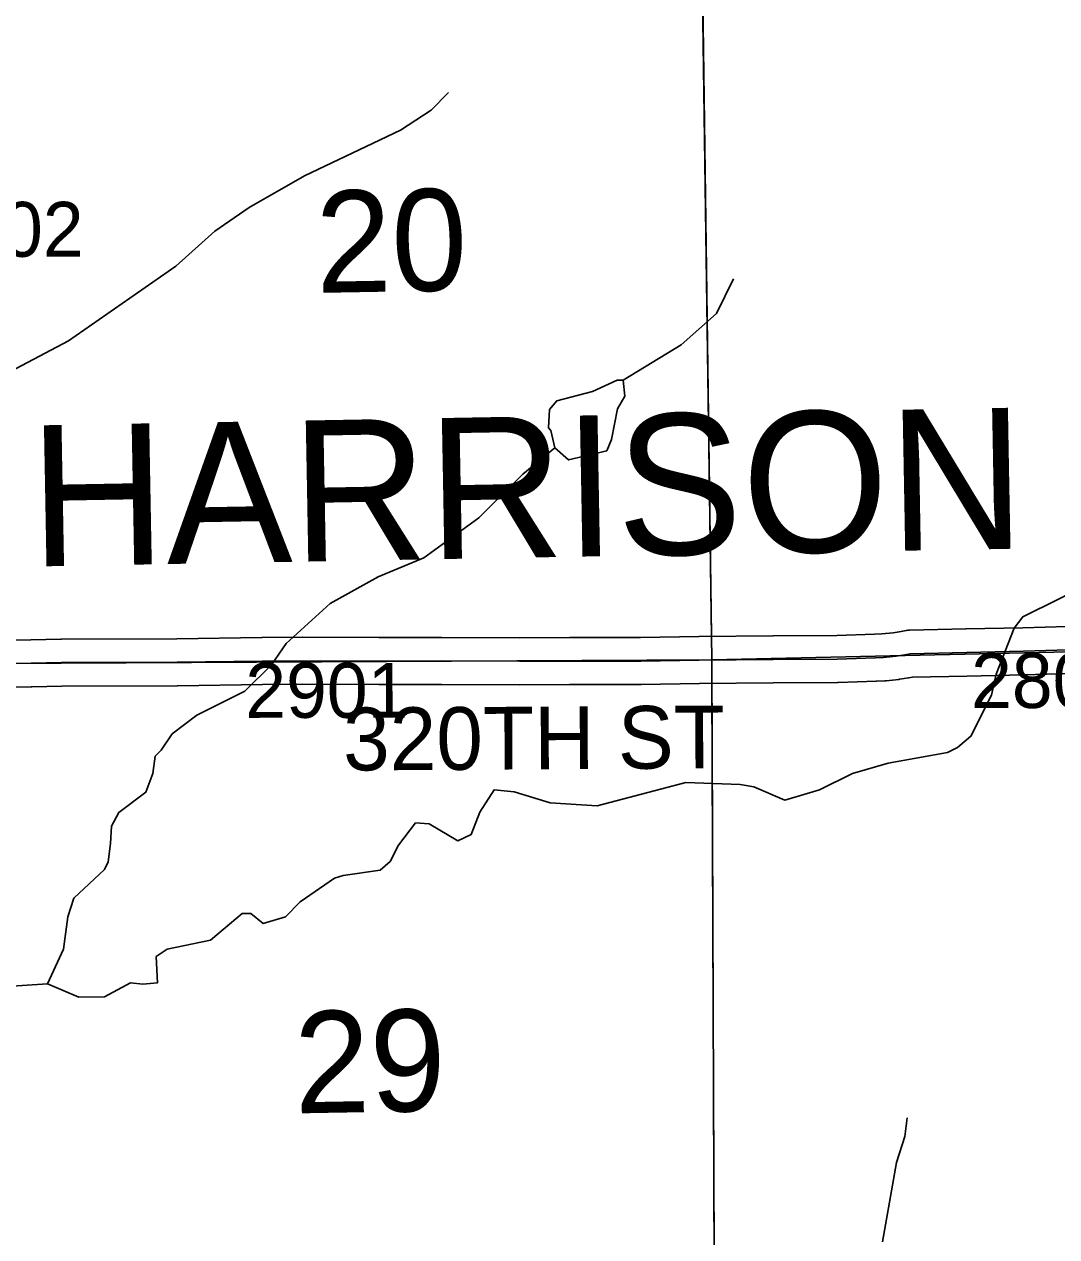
# Model space of a CAD drawing. Extents: x 23.6 to 68.7, y -63 to -29.
# Drawn here: x 45.901 to 47.219, y -56.351 to -54.804 of the extents above; entities that cross this region are included whole.
import ezdxf

# ---------------------------------------------------------------- set-up
doc = ezdxf.new("R2010")
doc.units = 0
for name, color, linetype in [('tdCoHydroRiver', 7, 'Continuous'), ('tdCoSecRdNmbr', 7, 'Continuous'), ('tdCoSecRdTxt', 7, 'Continuous'), ('tdCoSecRteBand', 7, 'Continuous'), ('tdCoSecRteCL', 7, 'Continuous'), ('tdCoSectLine', 7, 'Continuous'), ('tdCoSectLinePart', 7, 'Continuous'), ('tdCoSectNmbr', 7, 'Continuous'), ('tdCoSurfGravel', 7, 'Continuous'), ('tdCoTwpNameTxt', 7, 'Continuous')]:
    doc.layers.add(name, color=color, linetype=linetype)

msp = doc.modelspace()

# ---------------------------------------------------------------- linework, layer by layer
at = {"layer": 'tdCoHydroRiver'}
for points in [[(46.4426, -54.8908), (46.4207, -54.9132), (46.3815, -54.9388), (46.259, -54.997), (46.1884, -55.0373), (46.1446, -55.0677), (46.0946, -55.1125), (45.9576, -55.2078), (45.8678, -55.255), (45.797, -55.3082), (45.7418, -55.3406), (45.6503, -55.3752), (45.5857, -55.4125)], [(46.8067, -55.1284), (46.7851, -55.1728), (46.7397, -55.2128), (46.666, -55.2578)], [(46.666, -55.2578), (46.6581, -55.2579), (46.6267, -55.2724), (46.5811, -55.284), (46.5717, -55.2951)], [(46.666, -55.2578), (46.6678, -55.2783), (46.6585, -55.2942), (46.6511, -55.3337), (46.6449, -55.348), (46.5961, -55.3596), (46.5786, -55.344)], [(46.5786, -55.344), (46.5736, -55.3219), (46.5704, -55.3188), (46.5717, -55.2951)], [(46.5786, -55.344), (46.5379, -55.3776), (46.4817, -55.4334), (46.4112, -55.4847), (46.353, -55.509), (46.2918, -55.5429), (46.2356, -55.594), (46.2169, -55.621), (46.1826, -55.6546), (46.1213, -55.6852), (46.09, -55.7093), (46.076, -55.7299), (46.0682, -55.7379), (46.0653, -55.76), (46.0561, -55.7838), (46.0217, -55.8095), (46.0124, -55.8269), (46.0111, -55.849), (46.0082, -55.8727), (46.0035, -55.8823), (45.9645, -55.919), (45.9568, -55.9428), (45.951, -55.9839), (45.9309, -56.0283)], [(47.2671, -55.5148), (47.176, -55.56), (47.1651, -55.5743), (47.1421, -55.633), (47.1361, -55.6599), (47.1098, -55.7123), (47.0926, -55.7267), (47.0801, -55.7331), (47.0044, -55.7466), (46.9588, -55.7597), (46.9164, -55.7807), (46.8724, -55.7938), (46.8327, -55.7769), (46.8153, -55.7739), (46.7458, -55.7715), (46.6325, -55.8012), (46.5725, -55.7971), (46.5265, -55.7834), (46.5012, -55.7805), (46.4826, -55.8091), (46.4719, -55.8377), (46.4546, -55.8457), (46.4181, -55.8241), (46.4007, -55.8227), (46.3789, -55.8513), (46.3681, -55.872), (46.3556, -55.8831), (46.3083, -55.89), (46.2973, -55.8933), (46.2534, -55.9237), (46.2347, -55.9429), (46.2063, -55.9511), (46.1904, -55.9386), (46.1794, -55.9387), (46.1387, -55.9724), (46.0836, -55.984), (46.0695, -55.9936), (46.0714, -56.0268), (46.0525, -56.0285), (46.0367, -56.0271), (46.0037, -56.0449), (45.9706, -56.0452), (45.9309, -56.0283)], [(45.9309, -56.0283), (45.8726, -56.0321), (45.8553, -56.0402), (45.846, -56.0529), (45.8486, -56.1492), (45.844, -56.1603), (45.8046, -56.1654), (45.7842, -56.1767), (45.7797, -56.2004), (45.7703, -56.21), (45.7074, -56.2281), (45.6854, -56.2394), (45.6714, -56.2553), (45.6665, -56.2773), (45.6633, -56.293), (45.6538, -56.3087), (45.6395, -56.3261), (45.6124, -56.3294), (45.5933, -56.3106)], [(47.0283, -56.1994), (47.0254, -56.2231), (47.0148, -56.2564), (46.9969, -56.3576)]]:
    msp.add_lwpolyline(points, dxfattribs=at)
at = {"layer": 'tdCoSecRteBand'}
for points in [[(45.8116, -55.5897), (45.9094, -55.5892), (45.9479, -55.5883), (45.9482, -55.5882), (45.9486, -55.5882), (46.096, -55.5879), (46.2045, -55.5864), (46.2046, -55.5864), (46.2047, -55.5864), (46.2561, -55.5859), (46.2563, -55.5859), (46.2565, -55.5859), (46.3539, -55.5863), (46.4337, -55.5861), (46.4338, -55.5861), (46.4339, -55.5861), (46.5335, -55.5866), (46.5973, -55.5864), (46.5973, -55.5864), (46.5973, -55.5864), (46.688, -55.5863), (46.7624, -55.585), (46.7626, -55.585), (46.7627, -55.585), (46.8571, -55.5843), (46.8571, -55.5843), (46.8571, -55.5843), (46.9386, -55.5838), (46.9868, -55.5822), (46.996, -55.5817), (47.0107, -55.5801), (47.0207, -55.5786), (47.0272, -55.5775), (47.0293, -55.5771), (47.0315, -55.5771), (47.1034, -55.5754), (47.1034, -55.5754), (47.1035, -55.5754), (47.1761, -55.5739), (47.2332, -55.5721)], [(47.235, -55.6321), (47.1779, -55.6339), (47.1777, -55.6339), (47.1775, -55.6339), (47.1047, -55.6354), (47.0351, -55.637), (47.0305, -55.6378), (47.0303, -55.6378), (47.03, -55.6379), (47.0191, -55.6395), (47.0185, -55.6396), (47.018, -55.6397), (47.0017, -55.6415), (47.0007, -55.6416), (46.9998, -55.6416), (46.9894, -55.6421), (46.9892, -55.6421), (46.989, -55.6421), (46.9402, -55.6438), (46.9398, -55.6438), (46.9394, -55.6438), (46.8575, -55.6443), (46.7633, -55.645), (46.6888, -55.6463), (46.6886, -55.6463), (46.6884, -55.6463), (46.5974, -55.6464), (46.5335, -55.6466), (46.5334, -55.6466), (46.5333, -55.6466), (46.4338, -55.6461), (46.354, -55.6463), (46.3539, -55.6463), (46.3538, -55.6463), (46.2565, -55.6459), (46.2053, -55.6464), (46.0967, -55.6479), (46.0965, -55.6479), (46.0963, -55.6479), (45.9491, -55.6482), (45.9106, -55.6492), (45.9103, -55.6492), (45.91, -55.6492), (45.7823, -55.6498)]]:
    msp.add_lwpolyline(points, dxfattribs=at)
at = {"layer": 'tdCoSecRteCL'}
msp.add_lwpolyline([(45.782, -55.6198), (45.9098, -55.6192), (45.9486, -55.6182), (46.0963, -55.6179), (46.2049, -55.6164), (46.2564, -55.6159), (46.3539, -55.6163), (46.4338, -55.6161), (46.5334, -55.6166), (46.5974, -55.6164), (46.6883, -55.6163), (46.7629, -55.615), (46.8573, -55.6143), (46.9392, -55.6138), (46.988, -55.6122), (46.9984, -55.6117), (47.0146, -55.6099), (47.0255, -55.6082), (47.0322, -55.6071), (47.1041, -55.6054), (47.1769, -55.6039), (47.2341, -55.6021)], dxfattribs=at)
at = {"layer": 'tdCoSectLine'}
for points in [[(46.7652, -54.6173), (46.7789, -55.6148)], [(46.7789, -55.6148), (47.7856, -55.5923)], [(45.7817, -55.6198), (46.7789, -55.6148)], [(46.7789, -55.6148), (46.7829, -56.6081)]]:
    msp.add_lwpolyline(points, dxfattribs=at)
at = {"layer": 'tdCoSectLinePart'}
for points in [[(46.7656, -54.6472), (46.7785, -55.5854)], [(46.779, -55.6454), (46.7827, -56.5781)]]:
    msp.add_lwpolyline(points, dxfattribs=at)
at = {"layer": 'tdCoSurfGravel'}
msp.add_lwpolyline([(45.782, -55.6198), (45.9098, -55.6192), (45.9486, -55.6182), (46.0963, -55.6179), (46.2049, -55.6164), (46.2564, -55.6159), (46.3539, -55.6163), (46.4338, -55.6161), (46.5334, -55.6166), (46.5974, -55.6164), (46.6883, -55.6163), (46.7629, -55.615), (46.8573, -55.6143), (46.9392, -55.6138), (46.988, -55.6122), (46.9984, -55.6117), (47.0146, -55.6099), (47.0255, -55.6082), (47.0322, -55.6071), (47.1041, -55.6054), (47.1769, -55.6039), (47.2341, -55.6021)], dxfattribs=at)

# ---------------------------------------------------------------- texts
at = {"layer": 'tdCoSecRdNmbr'}
for s, rotation, p in [('2002', 0.0356, (45.7686, -55.1004)), ('2901', 0.0358, (46.1833, -55.6888)), ('2801', 0.0365, (47.1101, -55.6763))]:
    msp.add_text(s, height=0.07, rotation=rotation, dxfattribs=at).set_placement(p)
at = {"layer": 'tdCoSecRdTxt'}
msp.add_text('320TH ST', height=0.08, rotation=0.3443, dxfattribs=at).set_placement((46.3084, -55.756))
at = {"layer": 'tdCoSectNmbr'}
for s, p in [('20', (46.2743, -55.1465)), ('29', (46.2468, -56.1937))]:
    msp.add_text(s, height=0.13, rotation=1.0358, dxfattribs=at).set_placement(p)
at = {"layer": 'tdCoTwpNameTxt'}
msp.add_text('HARRISON', height=0.18, rotation=1.037, dxfattribs=at).set_placement((45.9097, -55.4957))

doc.saveas('drawing.dxf')
